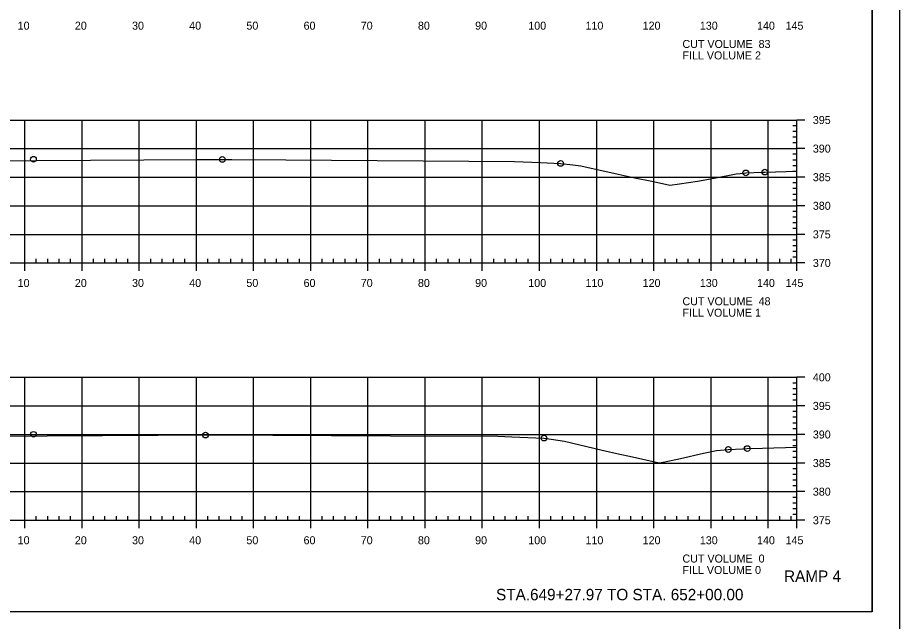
# Model space of a CAD drawing. Extents: x 1359801 to 1362404, y 372415 to 374228.
# Drawn here: x 1361828.6 to 1361982.8, y 372523.6 to 372629.2 of the extents above; entities that cross this region are included whole.
import ezdxf

# ---------------------------------------------------------------- set-up
doc = ezdxf.new("R2010")
doc.units = 0
for name, color, linetype in [('S_DRG_PT_SYM', 7, 'Continuous'), ('S_MAILBOX', 7, 'Continuous'), ('S_PRIMARY_CTL', 7, 'Continuous'), ('S_SHOULDER', 7, 'Continuous'), ('S_SIGN', 7, 'Continuous'), ('S_UTL_PT_SYM', 7, 'Continuous'), ('S_WATER_UTILITIES', 7, 'Continuous')]:
    doc.layers.add(name, color=color, linetype=linetype)

msp = doc.modelspace()

# ---------------------------------------------------------------- linework, layer by layer
at = {"layer": 'S_DRG_PT_SYM'}
for points in [[(1361813.25, 372604.03), (1361860.04, 372604.33), (1361866.11, 372604.37), (1361875.5, 372604.29), (1361915.5, 372603.97), (1361920.05, 372603.8), (1361923.58, 372603.66), (1361925.73, 372603.39), (1361927.09, 372603.22), (1361933.62, 372601.77), (1361936.29, 372601.2), (1361939.85, 372600.47), (1361942.7, 372599.86), (1361944.35, 372600.1), (1361947.51, 372600.53), (1361950.41, 372601.1), (1361954.26, 372601.82), (1361955.67, 372601.96), (1361955.97, 372601.99), (1361958.81, 372602.12), (1361959.3, 372602.14), (1361964.89, 372602.31)], [(1361814.26, 372555.88), (1361862.92, 372556.16), (1361893.82, 372556.02), (1361912.6, 372555.94), (1361915.05, 372555.84), (1361920.67, 372555.61), (1361921.95, 372555.43), (1361924.24, 372555.06), (1361930.85, 372553.53), (1361933.92, 372552.81), (1361935.6, 372552.43), (1361940.81, 372551.3), (1361941.79, 372551.49), (1361944.52, 372552.07), (1361948.57, 372552.96), (1361950.87, 372553.44), (1361951.52, 372553.5), (1361952.91, 372553.62), (1361955.38, 372553.74), (1361956.22, 372553.78), (1361958.91, 372553.87), (1361964.89, 372554.05)]]:
    msp.add_lwpolyline(points, dxfattribs=at)
at = {"layer": 'S_MAILBOX'}
for p, q in [((1361674.89, 372611.25), (1361964.89, 372611.25)), ((1361829.89, 372586.25), (1361829.89, 372611.25)), ((1361839.89, 372586.25), (1361839.89, 372611.25)), ((1361849.89, 372586.25), (1361849.89, 372611.25)), ((1361859.89, 372586.25), (1361859.89, 372611.25)), ((1361869.89, 372586.25), (1361869.89, 372611.25)), ((1361879.89, 372586.25), (1361879.89, 372611.25)), ((1361889.89, 372586.25), (1361889.89, 372611.25)), ((1361899.89, 372586.25), (1361899.89, 372611.25)), ((1361909.89, 372586.25), (1361909.89, 372611.25)), ((1361919.89, 372586.25), (1361919.89, 372611.25)), ((1361929.89, 372586.25), (1361929.89, 372611.25)), ((1361939.89, 372586.25), (1361939.89, 372611.25)), ((1361949.89, 372586.25), (1361949.89, 372611.25)), ((1361959.89, 372586.25), (1361959.89, 372611.25)), ((1361964.89, 372586.25), (1361964.89, 372611.25)), ((1361674.89, 372606.25), (1361964.89, 372606.25)), ((1361674.89, 372601.25), (1361964.89, 372601.25)), ((1361674.89, 372596.25), (1361964.89, 372596.25)), ((1361674.89, 372591.25), (1361964.89, 372591.25)), ((1361674.89, 372586.25), (1361964.89, 372586.25)), ((1361674.89, 372566.25), (1361964.89, 372566.25)), ((1361829.89, 372541.25), (1361829.89, 372566.25)), ((1361839.89, 372541.25), (1361839.89, 372566.25)), ((1361849.89, 372541.25), (1361849.89, 372566.25)), ((1361859.89, 372541.25), (1361859.89, 372566.25)), ((1361869.89, 372541.25), (1361869.89, 372566.25)), ((1361879.89, 372541.25), (1361879.89, 372566.25)), ((1361889.89, 372541.25), (1361889.89, 372566.25)), ((1361899.89, 372541.25), (1361899.89, 372566.25)), ((1361909.89, 372541.25), (1361909.89, 372566.25)), ((1361919.89, 372541.25), (1361919.89, 372566.25)), ((1361929.89, 372541.25), (1361929.89, 372566.25)), ((1361939.89, 372541.25), (1361939.89, 372566.25)), ((1361949.89, 372541.25), (1361949.89, 372566.25)), ((1361959.89, 372541.25), (1361959.89, 372566.25)), ((1361964.89, 372541.25), (1361964.89, 372566.25)), ((1361674.89, 372561.25), (1361964.89, 372561.25)), ((1361674.89, 372556.25), (1361964.89, 372556.25)), ((1361674.89, 372551.25), (1361964.89, 372551.25)), ((1361674.89, 372546.25), (1361964.89, 372546.25)), ((1361674.89, 372541.25), (1361964.89, 372541.25))]:
    msp.add_line(p, q, dxfattribs=at)
at = {"layer": 'S_SHOULDER'}
for points in [[(1361649.48, 372734.6), (1361982.82, 372734.6), (1361982.82, 372521.26), (1361649.48, 372521.26)], [(1361895.81, 372730.71), (1361895.81, 372720.83), (1361931.54, 372720.83), (1361931.54, 372717.91), (1361954.74, 372717.91), (1361954.74, 372693.57), (1361978.07, 372693.57), (1361978.07, 372525.25), (1361661.89, 372525.25), (1361661.89, 372730.71)]]:
    msp.add_lwpolyline(points, close=True, dxfattribs=at)
for centre in [(1361831.39, 372604.39), (1361864.42, 372604.36), (1361923.58, 372603.66), (1361955.97, 372601.99), (1361959.3, 372602.14), (1361831.39, 372556.28), (1361861.48, 372556.15), (1361920.67, 372555.61), (1361952.91, 372553.62), (1361956.22, 372553.78)]:
    msp.add_circle(centre, 0.5, dxfattribs=at)
at = {"layer": 'S_UTL_PT_SYM'}
for q in [(1361978.07, 372730.71), (1361661.89, 372525.25)]:
    msp.add_line((1361978.07, 372525.25), q, dxfattribs=at)
at = {"layer": 'S_WATER_UTILITIES'}
for p, q in [((1361964.89, 372586.25), (1361964.89, 372611.25)), ((1361966.29, 372611.25), (1361964.89, 372611.25)), ((1361964.89, 372610.25), (1361964.19, 372610.25)), ((1361964.89, 372609.25), (1361964.19, 372609.25)), ((1361964.89, 372608.25), (1361964.19, 372608.25)), ((1361964.89, 372607.25), (1361964.19, 372607.25)), ((1361966.29, 372606.25), (1361964.89, 372606.25)), ((1361964.89, 372605.25), (1361964.19, 372605.25)), ((1361964.89, 372604.25), (1361964.19, 372604.25)), ((1361964.89, 372603.25), (1361964.19, 372603.25)), ((1361964.89, 372602.25), (1361964.19, 372602.25)), ((1361964.89, 372600.25), (1361964.19, 372600.25)), ((1361966.29, 372601.25), (1361964.89, 372601.25)), ((1361964.89, 372599.25), (1361964.19, 372599.25)), ((1361964.89, 372598.25), (1361964.19, 372598.25)), ((1361964.89, 372597.25), (1361964.19, 372597.25)), ((1361964.89, 372595.25), (1361964.19, 372595.25)), ((1361966.29, 372596.25), (1361964.89, 372596.25)), ((1361964.89, 372594.25), (1361964.19, 372594.25)), ((1361964.89, 372593.25), (1361964.19, 372593.25)), ((1361964.89, 372592.25), (1361964.19, 372592.25)), ((1361966.29, 372591.25), (1361964.89, 372591.25)), ((1361964.89, 372590.25), (1361964.19, 372590.25)), ((1361964.89, 372589.25), (1361964.19, 372589.25)), ((1361964.89, 372588.25), (1361964.19, 372588.25)), ((1361674.89, 372586.25), (1361964.89, 372586.25)), ((1361829.89, 372584.85), (1361829.89, 372586.25)), ((1361831.89, 372586.25), (1361831.89, 372586.95)), ((1361833.89, 372586.25), (1361833.89, 372586.95)), ((1361835.89, 372586.25), (1361835.89, 372586.95)), ((1361837.89, 372586.25), (1361837.89, 372586.95)), ((1361839.89, 372584.85), (1361839.89, 372586.25)), ((1361841.89, 372586.25), (1361841.89, 372586.95)), ((1361843.89, 372586.25), (1361843.89, 372586.95)), ((1361845.89, 372586.25), (1361845.89, 372586.95)), ((1361847.89, 372586.25), (1361847.89, 372586.95)), ((1361849.89, 372584.85), (1361849.89, 372586.25)), ((1361851.89, 372586.25), (1361851.89, 372586.95)), ((1361853.89, 372586.25), (1361853.89, 372586.95)), ((1361855.89, 372586.25), (1361855.89, 372586.95)), ((1361857.89, 372586.25), (1361857.89, 372586.95)), ((1361859.89, 372584.85), (1361859.89, 372586.25)), ((1361861.89, 372586.25), (1361861.89, 372586.95)), ((1361863.89, 372586.25), (1361863.89, 372586.95)), ((1361865.89, 372586.25), (1361865.89, 372586.95)), ((1361867.89, 372586.25), (1361867.89, 372586.95)), ((1361869.89, 372584.85), (1361869.89, 372586.25)), ((1361871.89, 372586.25), (1361871.89, 372586.95)), ((1361873.89, 372586.25), (1361873.89, 372586.95)), ((1361875.89, 372586.25), (1361875.89, 372586.95)), ((1361877.89, 372586.25), (1361877.89, 372586.95)), ((1361879.89, 372584.85), (1361879.89, 372586.25)), ((1361881.89, 372586.25), (1361881.89, 372586.95)), ((1361883.89, 372586.25), (1361883.89, 372586.95)), ((1361885.89, 372586.25), (1361885.89, 372586.95)), ((1361887.89, 372586.25), (1361887.89, 372586.95)), ((1361889.89, 372584.85), (1361889.89, 372586.25)), ((1361891.89, 372586.25), (1361891.89, 372586.95)), ((1361893.89, 372586.25), (1361893.89, 372586.95)), ((1361895.89, 372586.25), (1361895.89, 372586.95)), ((1361897.89, 372586.25), (1361897.89, 372586.95)), ((1361899.89, 372584.85), (1361899.89, 372586.25)), ((1361901.89, 372586.25), (1361901.89, 372586.95)), ((1361903.89, 372586.25), (1361903.89, 372586.95)), ((1361905.89, 372586.25), (1361905.89, 372586.95)), ((1361907.89, 372586.25), (1361907.89, 372586.95)), ((1361909.89, 372584.85), (1361909.89, 372586.25)), ((1361911.89, 372586.25), (1361911.89, 372586.95)), ((1361913.89, 372586.25), (1361913.89, 372586.95)), ((1361915.89, 372586.25), (1361915.89, 372586.95)), ((1361917.89, 372586.25), (1361917.89, 372586.95)), ((1361919.89, 372584.85), (1361919.89, 372586.25)), ((1361921.89, 372586.25), (1361921.89, 372586.95)), ((1361923.89, 372586.25), (1361923.89, 372586.95)), ((1361925.89, 372586.25), (1361925.89, 372586.95)), ((1361927.89, 372586.25), (1361927.89, 372586.95)), ((1361929.89, 372584.85), (1361929.89, 372586.25)), ((1361931.89, 372586.25), (1361931.89, 372586.95)), ((1361933.89, 372586.25), (1361933.89, 372586.95)), ((1361935.89, 372586.25), (1361935.89, 372586.95)), ((1361937.89, 372586.25), (1361937.89, 372586.95)), ((1361939.89, 372584.85), (1361939.89, 372586.25)), ((1361941.89, 372586.25), (1361941.89, 372586.95)), ((1361943.89, 372586.25), (1361943.89, 372586.95)), ((1361945.89, 372586.25), (1361945.89, 372586.95)), ((1361947.89, 372586.25), (1361947.89, 372586.95)), ((1361949.89, 372584.85), (1361949.89, 372586.25)), ((1361951.89, 372586.25), (1361951.89, 372586.95)), ((1361953.89, 372586.25), (1361953.89, 372586.95)), ((1361955.89, 372586.25), (1361955.89, 372586.95)), ((1361957.89, 372586.25), (1361957.89, 372586.95)), ((1361959.89, 372584.85), (1361959.89, 372586.25)), ((1361961.89, 372586.25), (1361961.89, 372586.95)), ((1361963.89, 372586.25), (1361963.89, 372586.95)), ((1361964.89, 372587.25), (1361964.19, 372587.25)), ((1361964.89, 372584.85), (1361964.89, 372586.25)), ((1361966.29, 372586.25), (1361964.89, 372586.25)), ((1361964.89, 372541.25), (1361964.89, 372566.25)), ((1361966.29, 372566.25), (1361964.89, 372566.25)), ((1361964.89, 372565.25), (1361964.19, 372565.25)), ((1361964.89, 372564.25), (1361964.19, 372564.25)), ((1361964.89, 372563.25), (1361964.19, 372563.25)), ((1361964.89, 372562.25), (1361964.19, 372562.25)), ((1361966.29, 372561.25), (1361964.89, 372561.25)), ((1361964.89, 372560.25), (1361964.19, 372560.25)), ((1361964.89, 372559.25), (1361964.19, 372559.25)), ((1361964.89, 372558.25), (1361964.19, 372558.25)), ((1361964.89, 372557.25), (1361964.19, 372557.25)), ((1361964.89, 372555.25), (1361964.19, 372555.25)), ((1361966.29, 372556.25), (1361964.89, 372556.25)), ((1361964.89, 372554.25), (1361964.19, 372554.25)), ((1361964.89, 372553.25), (1361964.19, 372553.25)), ((1361964.89, 372552.25), (1361964.19, 372552.25)), ((1361966.29, 372551.25), (1361964.89, 372551.25)), ((1361964.89, 372550.25), (1361964.19, 372550.25)), ((1361964.89, 372549.25), (1361964.19, 372549.25)), ((1361964.89, 372548.25), (1361964.19, 372548.25)), ((1361964.89, 372547.25), (1361964.19, 372547.25)), ((1361966.29, 372546.25), (1361964.89, 372546.25)), ((1361964.89, 372545.25), (1361964.19, 372545.25)), ((1361964.89, 372544.25), (1361964.19, 372544.25)), ((1361964.89, 372543.25), (1361964.19, 372543.25)), ((1361674.89, 372541.25), (1361964.89, 372541.25)), ((1361829.89, 372539.85), (1361829.89, 372541.25)), ((1361831.89, 372541.25), (1361831.89, 372541.95)), ((1361833.89, 372541.25), (1361833.89, 372541.95)), ((1361835.89, 372541.25), (1361835.89, 372541.95)), ((1361837.89, 372541.25), (1361837.89, 372541.95)), ((1361839.89, 372539.85), (1361839.89, 372541.25)), ((1361841.89, 372541.25), (1361841.89, 372541.95)), ((1361843.89, 372541.25), (1361843.89, 372541.95)), ((1361845.89, 372541.25), (1361845.89, 372541.95)), ((1361847.89, 372541.25), (1361847.89, 372541.95)), ((1361849.89, 372539.85), (1361849.89, 372541.25)), ((1361851.89, 372541.25), (1361851.89, 372541.95)), ((1361853.89, 372541.25), (1361853.89, 372541.95)), ((1361855.89, 372541.25), (1361855.89, 372541.95)), ((1361857.89, 372541.25), (1361857.89, 372541.95)), ((1361859.89, 372539.85), (1361859.89, 372541.25)), ((1361861.89, 372541.25), (1361861.89, 372541.95)), ((1361863.89, 372541.25), (1361863.89, 372541.95)), ((1361865.89, 372541.25), (1361865.89, 372541.95)), ((1361867.89, 372541.25), (1361867.89, 372541.95)), ((1361869.89, 372539.85), (1361869.89, 372541.25)), ((1361871.89, 372541.25), (1361871.89, 372541.95)), ((1361873.89, 372541.25), (1361873.89, 372541.95)), ((1361875.89, 372541.25), (1361875.89, 372541.95)), ((1361877.89, 372541.25), (1361877.89, 372541.95)), ((1361879.89, 372539.85), (1361879.89, 372541.25)), ((1361881.89, 372541.25), (1361881.89, 372541.95)), ((1361883.89, 372541.25), (1361883.89, 372541.95)), ((1361885.89, 372541.25), (1361885.89, 372541.95)), ((1361887.89, 372541.25), (1361887.89, 372541.95)), ((1361889.89, 372539.85), (1361889.89, 372541.25)), ((1361891.89, 372541.25), (1361891.89, 372541.95)), ((1361893.89, 372541.25), (1361893.89, 372541.95)), ((1361895.89, 372541.25), (1361895.89, 372541.95)), ((1361897.89, 372541.25), (1361897.89, 372541.95)), ((1361899.89, 372539.85), (1361899.89, 372541.25)), ((1361901.89, 372541.25), (1361901.89, 372541.95)), ((1361903.89, 372541.25), (1361903.89, 372541.95)), ((1361905.89, 372541.25), (1361905.89, 372541.95)), ((1361907.89, 372541.25), (1361907.89, 372541.95)), ((1361909.89, 372539.85), (1361909.89, 372541.25)), ((1361911.89, 372541.25), (1361911.89, 372541.95)), ((1361913.89, 372541.25), (1361913.89, 372541.95)), ((1361915.89, 372541.25), (1361915.89, 372541.95)), ((1361917.89, 372541.25), (1361917.89, 372541.95)), ((1361919.89, 372539.85), (1361919.89, 372541.25)), ((1361921.89, 372541.25), (1361921.89, 372541.95)), ((1361923.89, 372541.25), (1361923.89, 372541.95)), ((1361925.89, 372541.25), (1361925.89, 372541.95)), ((1361927.89, 372541.25), (1361927.89, 372541.95)), ((1361929.89, 372539.85), (1361929.89, 372541.25)), ((1361931.89, 372541.25), (1361931.89, 372541.95)), ((1361933.89, 372541.25), (1361933.89, 372541.95)), ((1361935.89, 372541.25), (1361935.89, 372541.95)), ((1361937.89, 372541.25), (1361937.89, 372541.95)), ((1361939.89, 372539.85), (1361939.89, 372541.25)), ((1361941.89, 372541.25), (1361941.89, 372541.95)), ((1361943.89, 372541.25), (1361943.89, 372541.95)), ((1361945.89, 372541.25), (1361945.89, 372541.95)), ((1361947.89, 372541.25), (1361947.89, 372541.95)), ((1361949.89, 372539.85), (1361949.89, 372541.25)), ((1361951.89, 372541.25), (1361951.89, 372541.95)), ((1361953.89, 372541.25), (1361953.89, 372541.95)), ((1361955.89, 372541.25), (1361955.89, 372541.95)), ((1361957.89, 372541.25), (1361957.89, 372541.95)), ((1361959.89, 372539.85), (1361959.89, 372541.25)), ((1361961.89, 372541.25), (1361961.89, 372541.95)), ((1361963.89, 372541.25), (1361963.89, 372541.95)), ((1361964.89, 372542.25), (1361964.19, 372542.25)), ((1361964.89, 372539.85), (1361964.89, 372541.25)), ((1361966.29, 372541.25), (1361964.89, 372541.25))]:
    msp.add_line(p, q, dxfattribs=at)

# ---------------------------------------------------------------- texts
at = {"layer": 'S_PRIMARY_CTL'}
for s, p in [('10', (1361828.63, 372627.05)), ('20', (1361838.63, 372627.05)), ('30', (1361848.63, 372627.05)), ('40', (1361858.63, 372627.05)), ('50', (1361868.63, 372627.05)), ('60', (1361878.63, 372627.05)), ('70', (1361888.63, 372627.05)), ('80', (1361898.63, 372627.05)), ('90', (1361908.63, 372627.05)), ('100', (1361917.93, 372627.05)), ('110', (1361927.93, 372627.05)), ('120', (1361937.93, 372627.05)), ('130', (1361947.93, 372627.05)), ('140', (1361957.93, 372627.05)), ('145', (1361962.92, 372627.05)), ('CUT VOLUME  83', (1361944.89, 372623.85)), ('FILL VOLUME 2', (1361944.89, 372621.85)), ('395', (1361967.69, 372610.55)), ('390', (1361967.69, 372605.55)), ('385', (1361967.69, 372600.55)), ('380', (1361967.69, 372595.55)), ('375', (1361967.69, 372590.55)), ('370', (1361967.69, 372585.55)), ('10', (1361828.63, 372582.05)), ('20', (1361838.63, 372582.05)), ('30', (1361848.63, 372582.05)), ('40', (1361858.63, 372582.05)), ('50', (1361868.63, 372582.05)), ('60', (1361878.63, 372582.05)), ('70', (1361888.63, 372582.05)), ('80', (1361898.63, 372582.05)), ('90', (1361908.63, 372582.05)), ('100', (1361917.93, 372582.05)), ('110', (1361927.93, 372582.05)), ('120', (1361937.93, 372582.05)), ('130', (1361947.93, 372582.05)), ('140', (1361957.93, 372582.05)), ('145', (1361962.92, 372582.05)), ('CUT VOLUME  48', (1361944.89, 372578.85)), ('FILL VOLUME 1', (1361944.89, 372576.85)), ('400', (1361967.69, 372565.55)), ('395', (1361967.69, 372560.55)), ('390', (1361967.69, 372555.55)), ('385', (1361967.69, 372550.55)), ('380', (1361967.69, 372545.55)), ('375', (1361967.69, 372540.55)), ('10', (1361828.63, 372537.05)), ('20', (1361838.63, 372537.05)), ('30', (1361848.63, 372537.05)), ('40', (1361858.63, 372537.05)), ('50', (1361868.63, 372537.05)), ('60', (1361878.63, 372537.05)), ('70', (1361888.63, 372537.05)), ('80', (1361898.63, 372537.05)), ('90', (1361908.63, 372537.05)), ('100', (1361917.93, 372537.05)), ('110', (1361927.93, 372537.05)), ('120', (1361937.93, 372537.05)), ('130', (1361947.93, 372537.05)), ('140', (1361957.93, 372537.05)), ('145', (1361962.92, 372537.05)), ('CUT VOLUME  0', (1361944.89, 372533.85)), ('FILL VOLUME 0', (1361944.89, 372531.85))]:
    msp.add_text(s, height=1.4, dxfattribs=at).set_placement(p)
at = {"layer": 'S_SHOULDER'}
for p in [(1361915.46, 372603.92), (1361912.56, 372555.89)]:
    msp.add_text('+', height=0.1, dxfattribs=at).set_placement(p)
at = {"layer": 'S_SIGN'}
for s, p in [('RAMP 4', (1361962.66, 372530.47)), ('STA.649+27.97 TO STA. 652+00.00', (1361912.29, 372527.25))]:
    msp.add_text(s, height=2, dxfattribs=at).set_placement(p)

doc.saveas('drawing.dxf')
